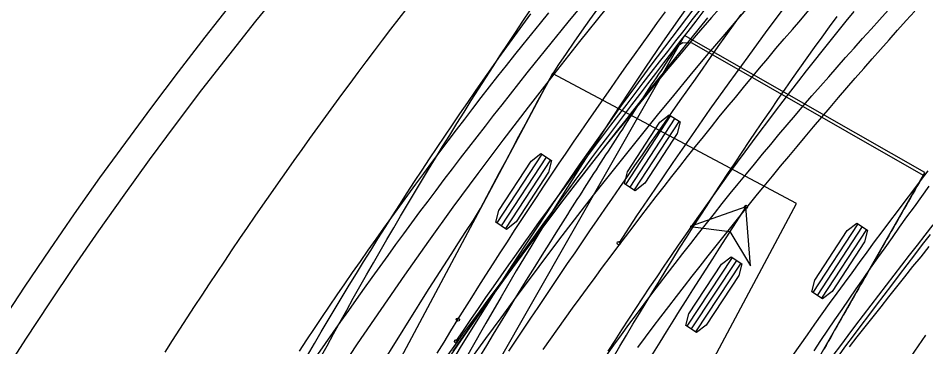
# Model space of a CAD drawing. Extents: x -14 to 1565148, y -25 to 642856.
# Drawn here: x 1564827.62 to 1564850.59, y 636387.84 to 636396.17 of the extents above; entities that cross this region are included whole.
import ezdxf

# ---------------------------------------------------------------- set-up
doc = ezdxf.new("R2010")
doc.units = 0
for name, color, linetype in [('GE_X_Alignment', 7, 'Continuous'), ('MT_P_Drums', 7, 'Continuous'), ('PM_P_Edge_Line', 7, 'Continuous'), ('PV_P_Curb', 7, 'Continuous'), ('PV_P_EOP', 7, 'Continuous'), ('PV_P_Saw_Cut_Line', 7, 'Continuous'), ('PV_X_EOP', 7, 'Continuous'), ('TR_Turning_Path23', 7, 'Continuous'), ('TR_Turning_Path25', 7, 'Continuous'), ('TR_Turning_Path27', 7, 'Continuous')]:
    doc.layers.add(name, color=color, linetype=linetype)

msp = doc.modelspace()

# ---------------------------------------------------------------- linework, layer by layer
at = {"layer": 'GE_X_Alignment'}
for centre, radius, start, end in [((1565016.489, 636270.393), 195, 135.38222, 155.06295), ((1564912.506, 636333.015), 101.75, 136.94177, 176.98984), ((1564935.682, 636316.638), 107.25, 135.38222, 176.95365)]:
    msp.add_arc(centre, radius, start, end, dxfattribs=at)
at = {"layer": 'MT_P_Drums'}
for points in [[(1564838.623, 636387.727), (1564838.813, 636388.002), (1564839.005, 636388.277), (1564839.197, 636388.552), (1564839.389, 636388.826), (1564839.582, 636389.1), (1564839.776, 636389.374), (1564839.97, 636389.647), (1564840.165, 636389.92), (1564840.36, 636390.192), (1564840.556, 636390.464), (1564840.752, 636390.736), (1564840.948, 636391.007), (1564841.146, 636391.278), (1564841.343, 636391.549), (1564841.542, 636391.819), (1564841.74, 636392.089), (1564841.939, 636392.358), (1564842.139, 636392.627), (1564842.339, 636392.896), (1564842.54, 636393.164), (1564842.741, 636393.433), (1564842.942, 636393.7), (1564843.144, 636393.968), (1564843.346, 636394.235), (1564843.549, 636394.502), (1564843.752, 636394.768), (1564843.956, 636395.034), (1564844.16, 636395.3), (1564844.364, 636395.565), (1564844.569, 636395.83), (1564844.774, 636396.095), (1564844.979, 636396.36)], [(1564842.504, 636387.621), (1564842.693, 636387.882), (1564842.884, 636388.142), (1564843.075, 636388.402), (1564843.267, 636388.661), (1564843.46, 636388.92), (1564843.654, 636389.178), (1564843.849, 636389.435), (1564844.044, 636389.692), (1564844.24, 636389.947), (1564844.438, 636390.203), (1564844.636, 636390.457), (1564844.835, 636390.711), (1564845.034, 636390.965), (1564845.235, 636391.218), (1564845.436, 636391.47), (1564845.639, 636391.721), (1564845.842, 636391.972), (1564846.045, 636392.222), (1564846.25, 636392.471), (1564846.456, 636392.72), (1564846.662, 636392.968), (1564846.869, 636393.215), (1564847.077, 636393.462), (1564847.286, 636393.708), (1564847.495, 636393.953), (1564847.706, 636394.197), (1564847.917, 636394.441), (1564848.129, 636394.684), (1564848.342, 636394.927), (1564848.555, 636395.169), (1564848.77, 636395.41), (1564848.985, 636395.65), (1564849.201, 636395.89), (1564849.418, 636396.129), (1564849.635, 636396.367)], [(1564834.734, 636387.727), (1564834.924, 636388.014), (1564835.115, 636388.3), (1564835.307, 636388.585), (1564835.5, 636388.87), (1564835.693, 636389.154), (1564835.888, 636389.437), (1564836.083, 636389.72), (1564836.28, 636390.002), (1564836.477, 636390.284), (1564836.676, 636390.564), (1564836.875, 636390.845), (1564837.075, 636391.124), (1564837.276, 636391.403), (1564837.478, 636391.681), (1564837.681, 636391.959), (1564837.885, 636392.235), (1564838.09, 636392.512), (1564838.295, 636392.787), (1564838.502, 636393.062), (1564838.709, 636393.336), (1564838.918, 636393.609), (1564839.127, 636393.882), (1564839.337, 636394.154), (1564839.548, 636394.426), (1564839.76, 636394.696), (1564839.973, 636394.966), (1564840.187, 636395.236), (1564840.401, 636395.504), (1564840.617, 636395.772), (1564840.833, 636396.039), (1564841.051, 636396.306)], [(1564848.373, 636387.604), (1564848.565, 636387.861), (1564848.756, 636388.119), (1564848.949, 636388.377), (1564849.142, 636388.634), (1564849.335, 636388.891), (1564849.529, 636389.148), (1564849.723, 636389.405), (1564849.918, 636389.661), (1564850.114, 636389.917), (1564850.309, 636390.173), (1564850.506, 636390.429), (1564850.703, 636390.684)]]:
    msp.add_lwpolyline(points, dxfattribs=at)
msp.add_arc((1564921.89, 636330.169), 101.22, 129.21105, 150.71237, dxfattribs=at)
at = {"layer": 'PM_P_Edge_Line'}
for p, q in [((1564841.136, 636394.762), (1564832.205, 636377.992)), ((1564847.315, 636391.472), (1564841.136, 636394.762)), ((1564841.136, 636394.762), (1564841.136, 636394.762)), ((1564840.87, 636392.72), (1564839.73, 636390.977)), ((1564840.979, 636392.649), (1564839.839, 636390.905)), ((1564841.088, 636392.578), (1564839.948, 636390.834)), ((1564838.384, 636374.702), (1564847.315, 636391.472)), ((1564845.686, 636390.102), (1564844.539, 636388.363)), ((1564845.794, 636390.03), (1564844.648, 636388.291)), ((1564845.903, 636389.959), (1564844.756, 636388.219))]:
    msp.add_line(p, q, dxfattribs=at)
for points in [[(1564836.93, 636387.566), (1564837.11, 636387.858), (1564837.29, 636388.15), (1564837.471, 636388.441), (1564837.653, 636388.733), (1564837.836, 636389.023), (1564838.02, 636389.314), (1564838.204, 636389.604), (1564838.389, 636389.893), (1564838.575, 636390.182), (1564838.762, 636390.471), (1564838.949, 636390.759), (1564839.137, 636391.046), (1564839.314, 636391.341), (1564839.477, 636391.646), (1564839.639, 636391.951), (1564839.802, 636392.256), (1564839.964, 636392.562), (1564840.127, 636392.867), (1564840.29, 636393.173), (1564840.453, 636393.479), (1564840.616, 636393.785), (1564840.779, 636394.091), (1564840.942, 636394.397), (1564841.111, 636394.7), (1564841.297, 636394.99), (1564841.491, 636395.275), (1564841.688, 636395.558), (1564841.886, 636395.84), (1564842.084, 636396.121), (1564842.284, 636396.403)], [(1564850.638, 636392.299), (1564850.442, 636392.042), (1564850.247, 636391.786), (1564850.053, 636391.529), (1564849.859, 636391.271), (1564849.666, 636391.013), (1564849.474, 636390.755), (1564849.282, 636390.496), (1564849.09, 636390.237), (1564848.9, 636389.977), (1564848.71, 636389.717), (1564848.52, 636389.456), (1564848.331, 636389.195), (1564848.143, 636388.933), (1564847.956, 636388.671), (1564847.769, 636388.409), (1564847.582, 636388.146), (1564847.396, 636387.883), (1564847.211, 636387.62)]]:
    msp.add_lwpolyline(points, dxfattribs=at)
for points in [[(1564840.843, 636392.738), (1564841.115, 636392.56), (1564841.038, 636392.262), (1564840.217, 636391.007), (1564839.975, 636390.816), (1564839.703, 636390.994), (1564839.781, 636391.292), (1564840.602, 636392.547)], [(1564845.659, 636390.12), (1564845.93, 636389.941), (1564845.851, 636389.643), (1564845.026, 636388.391), (1564844.783, 636388.202), (1564844.512, 636388.38), (1564844.591, 636388.678), (1564845.416, 636389.93)]]:
    msp.add_lwpolyline(points, close=True, dxfattribs=at)
msp.add_circle((1564842.815, 636390.469), 0.0417, dxfattribs=at)
msp.add_arc((1564943.308, 636324.489), 120.217, 121.77042, 146.71209, dxfattribs=at)
at = {"layer": 'PV_P_Curb'}
for p, q in [((1564844.484, 636395.726), (1564835.062, 636379.227)), ((1564850.563, 636392.255), (1564844.484, 636395.726)), ((1564844.484, 636395.726), (1564844.484, 636395.726)), ((1564844.123, 636393.701), (1564842.987, 636391.955)), ((1564844.232, 636393.63), (1564843.096, 636391.884)), ((1564844.342, 636393.559), (1564843.205, 636391.813)), ((1564841.141, 636375.756), (1564850.563, 636392.255)), ((1564848.867, 636390.957), (1564847.728, 636389.213)), ((1564848.976, 636390.886), (1564847.837, 636389.141)), ((1564849.085, 636390.815), (1564847.946, 636389.07))]:
    msp.add_line(p, q, dxfattribs=at)
for points in [[(1564839.3, 636387.586), (1564839.474, 636387.874), (1564839.648, 636388.161), (1564839.823, 636388.448), (1564839.998, 636388.735), (1564840.174, 636389.021), (1564840.349, 636389.307), (1564840.526, 636389.592), (1564840.702, 636389.876), (1564840.878, 636390.16), (1564841.055, 636390.443), (1564841.233, 636390.726), (1564841.41, 636391.007), (1564841.469, 636391.102), (1564841.529, 636391.196), (1564841.588, 636391.29), (1564841.647, 636391.383), (1564841.707, 636391.477), (1564841.767, 636391.572), (1564841.828, 636391.666), (1564841.888, 636391.761), (1564841.948, 636391.856), (1564842.008, 636391.95), (1564842.069, 636392.044), (1564842.129, 636392.139), (1564842.189, 636392.233), (1564842.25, 636392.327), (1564842.31, 636392.421), (1564842.371, 636392.515), (1564842.431, 636392.609), (1564842.492, 636392.703), (1564842.553, 636392.797), (1564842.613, 636392.891), (1564842.674, 636392.984), (1564842.735, 636393.078), (1564842.795, 636393.171), (1564842.856, 636393.265), (1564842.917, 636393.358), (1564842.978, 636393.452), (1564843.039, 636393.545), (1564843.1, 636393.638), (1564843.161, 636393.731), (1564843.222, 636393.824), (1564843.283, 636393.917), (1564843.344, 636394.011), (1564843.405, 636394.103), (1564843.466, 636394.196), (1564843.527, 636394.289), (1564843.588, 636394.382), (1564843.649, 636394.474), (1564843.71, 636394.567), (1564843.772, 636394.659), (1564843.833, 636394.752), (1564843.894, 636394.844), (1564843.955, 636394.936), (1564844.017, 636395.028), (1564844.078, 636395.12), (1564844.139, 636395.212), (1564844.201, 636395.304), (1564844.262, 636395.396), (1564844.324, 636395.487), (1564844.435, 636395.55), (1564844.669, 636395.542), (1564850.523, 636392.186), (1564850.469, 636392.091), (1564850.414, 636391.995), (1564850.36, 636391.9), (1564850.305, 636391.804), (1564850.25, 636391.708), (1564850.196, 636391.613), (1564850.141, 636391.517), (1564850.087, 636391.421), (1564850.032, 636391.326), (1564849.977, 636391.23), (1564849.922, 636391.134), (1564849.868, 636391.038), (1564849.813, 636390.942), (1564849.758, 636390.846), (1564849.703, 636390.75), (1564849.649, 636390.654), (1564849.594, 636390.558), (1564849.539, 636390.462), (1564849.484, 636390.366), (1564849.429, 636390.27), (1564849.374, 636390.174), (1564849.32, 636390.079), (1564849.265, 636389.983), (1564849.21, 636389.887), (1564849.155, 636389.791), (1564849.1, 636389.695), (1564849.046, 636389.599), (1564848.991, 636389.503), (1564848.936, 636389.407), (1564848.881, 636389.311), (1564848.827, 636389.215), (1564848.772, 636389.119), (1564848.717, 636389.023), (1564848.662, 636388.927), (1564848.608, 636388.831), (1564848.553, 636388.736), (1564848.498, 636388.64), (1564848.443, 636388.544), (1564848.389, 636388.448), (1564848.334, 636388.353), (1564848.279, 636388.257), (1564848.225, 636388.161), (1564848.17, 636388.065), (1564848.115, 636387.97), (1564848.061, 636387.874), (1564848.006, 636387.778)], [(1564846.036, 636391.385), (1564844.621, 636390.886), (1564845.627, 636390.757), (1564846.152, 636389.89), (1564846.036, 636391.385)]]:
    msp.add_lwpolyline(points, dxfattribs=at)
for points in [[(1564844.096, 636393.719), (1564844.369, 636393.541), (1564844.292, 636393.244), (1564843.474, 636391.986), (1564843.233, 636391.795), (1564842.96, 636391.972), (1564843.037, 636392.27), (1564843.855, 636393.528)], [(1564846.036, 636391.385), (1564844.621, 636390.886), (1564845.627, 636390.757), (1564846.152, 636389.89)], [(1564848.84, 636390.975), (1564849.112, 636390.797), (1564849.035, 636390.499), (1564848.215, 636389.243), (1564847.973, 636389.053), (1564847.701, 636389.23), (1564847.778, 636389.528), (1564848.598, 636390.784)]]:
    msp.add_lwpolyline(points, close=True, dxfattribs=at)
msp.add_circle((1564846.036, 636391.385), 0.0417, dxfattribs=at)
msp.add_arc((1565005.238, 636287.634), 190.026, 146.90798, 152.94338, dxfattribs=at)
at = {"layer": 'PV_P_EOP'}
for centre, radius, start, end in [((1565016.489, 636270.393), 195, 135.38222, 155.06295), ((1565016.489, 636270.393), 194.5, 135.38222, 155.06295), ((1564912.506, 636333.015), 101.75, 136.94177, 176.99004), ((1564912.506, 636333.015), 101, 136.94177, 176.99004), ((1564935.682, 636316.638), 108, 135.38222, 176.99233), ((1564935.682, 636316.638), 107.25, 135.38222, 176.99233)]:
    msp.add_arc(centre, radius, start, end, dxfattribs=at)
at = {"layer": 'PV_P_Saw_Cut_Line'}
for points in [[(1564838.698, 636387.977), (1564838.886, 636388.255), (1564839.075, 636388.533), (1564839.265, 636388.81), (1564839.456, 636389.087), (1564839.648, 636389.363), (1564839.84, 636389.639), (1564840.034, 636389.914), (1564840.228, 636390.189), (1564840.423, 636390.463), (1564840.619, 636390.737), (1564840.815, 636391.011), (1564841.013, 636391.284), (1564841.211, 636391.556), (1564841.41, 636391.828), (1564841.609, 636392.1), (1564841.809, 636392.371), (1564842.01, 636392.642), (1564842.212, 636392.912), (1564842.414, 636393.182), (1564842.617, 636393.452), (1564842.82, 636393.721), (1564843.025, 636393.989), (1564843.229, 636394.257), (1564843.435, 636394.525), (1564843.64, 636394.792), (1564843.847, 636395.059), (1564844.054, 636395.326), (1564844.261, 636395.592), (1564844.469, 636395.857), (1564844.678, 636396.123), (1564844.887, 636396.387)], [(1564834.941, 636387.623), (1564835.114, 636387.921), (1564835.289, 636388.219), (1564835.464, 636388.515), (1564835.641, 636388.811), (1564835.819, 636389.107), (1564835.997, 636389.402), (1564836.177, 636389.696), (1564836.357, 636389.989), (1564836.539, 636390.282), (1564836.722, 636390.575), (1564836.906, 636390.866), (1564837.091, 636391.157), (1564837.276, 636391.448), (1564837.463, 636391.737), (1564837.651, 636392.026), (1564837.84, 636392.315), (1564838.03, 636392.603), (1564838.221, 636392.89), (1564838.413, 636393.176), (1564838.606, 636393.462), (1564838.799, 636393.747), (1564838.994, 636394.031), (1564839.19, 636394.315), (1564839.387, 636394.598), (1564839.585, 636394.88), (1564839.784, 636395.162), (1564839.984, 636395.442), (1564840.185, 636395.723), (1564840.387, 636396.002), (1564840.59, 636396.281)], [(1564842.549, 636387.73), (1564842.723, 636388.002), (1564842.898, 636388.272), (1564843.073, 636388.542), (1564843.25, 636388.812), (1564843.428, 636389.08), (1564843.606, 636389.349), (1564843.786, 636389.616), (1564843.966, 636389.883), (1564844.147, 636390.149), (1564844.33, 636390.415), (1564844.513, 636390.68), (1564844.697, 636390.944), (1564844.882, 636391.208), (1564845.068, 636391.471), (1564845.255, 636391.733), (1564845.443, 636391.995), (1564845.631, 636392.256), (1564845.821, 636392.516), (1564846.012, 636392.776), (1564846.203, 636393.035), (1564846.396, 636393.293), (1564846.589, 636393.551), (1564846.783, 636393.808), (1564846.978, 636394.064), (1564847.174, 636394.32), (1564847.371, 636394.575), (1564847.569, 636394.829), (1564847.768, 636395.082), (1564847.967, 636395.335), (1564848.168, 636395.587), (1564848.369, 636395.839), (1564848.571, 636396.09), (1564848.774, 636396.339)], [(1564848.245, 636387.619), (1564848.434, 636387.874), (1564848.625, 636388.129), (1564848.816, 636388.384), (1564849.008, 636388.639), (1564849.2, 636388.894), (1564849.394, 636389.148), (1564849.588, 636389.403), (1564849.783, 636389.657), (1564849.979, 636389.911), (1564850.175, 636390.165), (1564850.372, 636390.419), (1564850.57, 636390.672), (1564850.768, 636390.926)]]:
    msp.add_lwpolyline(points, dxfattribs=at)
msp.add_circle((1564838.698, 636387.977), 0.0417, dxfattribs=at)
msp.add_arc((1564919.769, 636338.45), 94.827, 133.7745, 157.54664, dxfattribs=at)
at = {"layer": 'PV_X_EOP'}
msp.add_arc((1564935.678, 636316.634), 110, 135.38222, 176.99004, dxfattribs=at)
at = {"layer": 'TR_Turning_Path23'}
for points in [[(1564835.273, 636387.565), (1564835.436, 636387.867), (1564835.601, 636388.168), (1564835.766, 636388.469), (1564835.932, 636388.769), (1564836.099, 636389.069), (1564836.268, 636389.368), (1564836.437, 636389.666), (1564836.607, 636389.964), (1564836.778, 636390.262), (1564836.95, 636390.559), (1564837.122, 636390.855), (1564837.296, 636391.151), (1564837.471, 636391.446), (1564837.647, 636391.741), (1564837.823, 636392.035), (1564838.001, 636392.329), (1564838.179, 636392.622), (1564838.359, 636392.914), (1564838.539, 636393.206), (1564838.72, 636393.498), (1564838.903, 636393.788), (1564839.086, 636394.079), (1564839.27, 636394.368), (1564839.455, 636394.657), (1564839.641, 636394.946), (1564839.827, 636395.234), (1564840.015, 636395.521), (1564840.204, 636395.808), (1564840.393, 636396.094), (1564840.584, 636396.379)], [(1564838.745, 636388.527), (1564838.921, 636388.81), (1564839.098, 636389.092), (1564839.276, 636389.375), (1564839.455, 636389.657), (1564839.635, 636389.939), (1564839.816, 636390.221), (1564839.998, 636390.503), (1564840.18, 636390.784), (1564840.364, 636391.065), (1564840.548, 636391.346), (1564840.733, 636391.626), (1564840.919, 636391.906), (1564841.106, 636392.185), (1564841.294, 636392.465), (1564841.482, 636392.744), (1564841.672, 636393.022), (1564841.862, 636393.3), (1564842.052, 636393.578), (1564842.244, 636393.855), (1564842.436, 636394.132), (1564842.629, 636394.408), (1564842.822, 636394.684), (1564843.016, 636394.959), (1564843.211, 636395.234), (1564843.406, 636395.508), (1564843.602, 636395.782), (1564843.798, 636396.055), (1564843.995, 636396.328)], [(1564842.683, 636387.575), (1564842.846, 636387.854), (1564843.01, 636388.131), (1564843.176, 636388.409), (1564843.342, 636388.685), (1564843.509, 636388.962), (1564843.676, 636389.237), (1564843.845, 636389.512), (1564844.015, 636389.787), (1564844.185, 636390.061), (1564844.356, 636390.335), (1564844.528, 636390.608), (1564844.701, 636390.88), (1564844.875, 636391.152), (1564845.05, 636391.423), (1564845.226, 636391.694), (1564845.402, 636391.964), (1564845.579, 636392.234), (1564845.758, 636392.503), (1564845.937, 636392.771), (1564846.116, 636393.039), (1564846.297, 636393.307), (1564846.479, 636393.573), (1564846.661, 636393.84), (1564846.844, 636394.105), (1564847.029, 636394.37), (1564847.213, 636394.635), (1564847.399, 636394.899), (1564847.586, 636395.162), (1564847.773, 636395.425), (1564847.962, 636395.687), (1564848.151, 636395.948), (1564848.341, 636396.209)], [(1564847.757, 636387.74), (1564847.933, 636388.002), (1564848.11, 636388.263), (1564848.288, 636388.525), (1564848.467, 636388.786), (1564848.646, 636389.047), (1564848.826, 636389.308), (1564849.007, 636389.569), (1564849.189, 636389.83), (1564849.372, 636390.09), (1564849.555, 636390.35), (1564849.739, 636390.61), (1564849.924, 636390.869), (1564850.109, 636391.129), (1564850.296, 636391.388), (1564850.483, 636391.647), (1564850.67, 636391.906)], [(1564838.221, 636387.676), (1564838.395, 636387.96), (1564838.569, 636388.244), (1564838.745, 636388.527)]]:
    msp.add_lwpolyline(points, dxfattribs=at)
msp.add_circle((1564838.745, 636388.527), 0.0417, dxfattribs=at)
msp.add_circle((1564838.745, 636388.527), 0.0417, dxfattribs=at)
msp.add_arc((1564930.463, 636336.219), 104.927, 128.03394, 154.75771, dxfattribs=at)
at = {"layer": 'TR_Turning_Path25'}
for points in [[(1564835.2, 636387.641), (1564835.395, 636387.923), (1564835.59, 636388.203), (1564835.786, 636388.483), (1564835.983, 636388.763), (1564836.18, 636389.042), (1564836.379, 636389.321), (1564836.578, 636389.599), (1564836.777, 636389.876), (1564836.978, 636390.153), (1564837.179, 636390.429), (1564837.381, 636390.705), (1564837.584, 636390.981), (1564837.787, 636391.256), (1564837.991, 636391.53), (1564838.196, 636391.803), (1564838.402, 636392.077), (1564838.608, 636392.349), (1564838.815, 636392.621), (1564839.023, 636392.893), (1564839.232, 636393.164), (1564839.441, 636393.434), (1564839.651, 636393.704), (1564839.862, 636393.973), (1564840.073, 636394.242), (1564840.285, 636394.51), (1564840.498, 636394.778), (1564840.711, 636395.045), (1564840.926, 636395.311), (1564841.141, 636395.577), (1564841.356, 636395.842), (1564841.573, 636396.107), (1564841.79, 636396.371)], [(1564838.496, 636387.637), (1564838.693, 636387.91), (1564838.891, 636388.183), (1564839.089, 636388.455), (1564839.289, 636388.727), (1564839.488, 636388.999), (1564839.689, 636389.27), (1564839.889, 636389.54), (1564840.091, 636389.81), (1564840.293, 636390.08), (1564840.496, 636390.349), (1564840.699, 636390.618), (1564840.902, 636390.886), (1564841.107, 636391.154), (1564841.311, 636391.422), (1564841.517, 636391.689), (1564841.722, 636391.956), (1564841.929, 636392.222), (1564842.135, 636392.488), (1564842.342, 636392.754), (1564842.55, 636393.02), (1564842.758, 636393.285), (1564842.966, 636393.549), (1564843.175, 636393.814), (1564843.384, 636394.078), (1564843.594, 636394.341), (1564843.804, 636394.604), (1564844.014, 636394.867), (1564844.225, 636395.13), (1564844.436, 636395.392), (1564844.648, 636395.654), (1564844.859, 636395.916), (1564845.071, 636396.177)], [(1564843.297, 636387.824), (1564843.492, 636388.084), (1564843.688, 636388.343), (1564843.884, 636388.601), (1564844.081, 636388.859), (1564844.279, 636389.117), (1564844.477, 636389.374), (1564844.676, 636389.63), (1564844.876, 636389.886), (1564845.077, 636390.141), (1564845.278, 636390.396), (1564845.48, 636390.65), (1564845.682, 636390.904), (1564845.885, 636391.157), (1564846.089, 636391.41), (1564846.294, 636391.662), (1564846.499, 636391.914), (1564846.705, 636392.165), (1564846.912, 636392.415), (1564847.119, 636392.665), (1564847.327, 636392.914), (1564847.535, 636393.163), (1564847.744, 636393.411), (1564847.954, 636393.659), (1564848.165, 636393.906), (1564848.376, 636394.153), (1564848.588, 636394.399), (1564848.8, 636394.644), (1564849.014, 636394.889), (1564849.227, 636395.133), (1564849.442, 636395.377), (1564849.657, 636395.62), (1564849.873, 636395.863), (1564850.089, 636396.105), (1564850.306, 636396.346)], [(1564848.652, 636387.836), (1564848.851, 636388.091), (1564849.051, 636388.345), (1564849.251, 636388.6), (1564849.452, 636388.854), (1564849.654, 636389.108), (1564849.856, 636389.362), (1564850.058, 636389.616), (1564850.261, 636389.87), (1564850.465, 636390.123), (1564850.669, 636390.377)]]:
    msp.add_lwpolyline(points, dxfattribs=at)
msp.add_arc((1564940.689, 636314.867), 124.922, 128.00393, 166.21829, dxfattribs=at)
at = {"layer": 'TR_Turning_Path27'}
for points in [[(1564831.338, 636387.705), (1564831.524, 636387.995), (1564831.71, 636388.284), (1564831.897, 636388.573), (1564832.085, 636388.862), (1564832.274, 636389.15), (1564832.463, 636389.437), (1564832.654, 636389.724), (1564832.845, 636390.01), (1564833.037, 636390.295), (1564833.23, 636390.58), (1564833.423, 636390.865), (1564833.618, 636391.149), (1564833.813, 636391.432), (1564834.01, 636391.715), (1564834.207, 636391.997), (1564834.405, 636392.279), (1564834.603, 636392.56), (1564834.803, 636392.841), (1564835.003, 636393.121), (1564835.204, 636393.4), (1564835.406, 636393.679), (1564835.609, 636393.957), (1564835.812, 636394.234), (1564836.017, 636394.511), (1564836.222, 636394.788), (1564836.428, 636395.064), (1564836.634, 636395.339), (1564836.842, 636395.613), (1564837.05, 636395.887), (1564837.26, 636396.161), (1564837.469, 636396.433)], [(1564840.903, 636387.772), (1564841.089, 636388.034), (1564841.275, 636388.296), (1564841.462, 636388.557), (1564841.65, 636388.818), (1564841.839, 636389.078), (1564842.028, 636389.337), (1564842.218, 636389.596), (1564842.409, 636389.855), (1564842.601, 636390.112), (1564842.793, 636390.37), (1564842.986, 636390.626), (1564843.18, 636390.883), (1564843.374, 636391.138), (1564843.57, 636391.393), (1564843.766, 636391.648), (1564843.963, 636391.902), (1564844.16, 636392.155), (1564844.358, 636392.408), (1564844.557, 636392.66), (1564844.757, 636392.911), (1564844.958, 636393.162), (1564845.159, 636393.413), (1564845.361, 636393.663), (1564845.563, 636393.912), (1564845.767, 636394.161), (1564845.971, 636394.409), (1564846.176, 636394.656), (1564846.381, 636394.903), (1564846.587, 636395.149), (1564846.794, 636395.395), (1564847.002, 636395.64), (1564847.21, 636395.884), (1564847.42, 636396.128), (1564847.629, 636396.371)], [(1564840.034, 636387.727), (1564840.219, 636388.005), (1564840.404, 636388.283), (1564840.59, 636388.561), (1564840.776, 636388.839), (1564840.962, 636389.116), (1564841.149, 636389.393), (1564841.336, 636389.67), (1564841.523, 636389.947), (1564841.711, 636390.224), (1564841.899, 636390.5), (1564842.087, 636390.777), (1564842.276, 636391.053), (1564842.465, 636391.329), (1564842.654, 636391.604), (1564842.844, 636391.88), (1564843.034, 636392.155), (1564843.224, 636392.43), (1564843.414, 636392.705), (1564843.605, 636392.98), (1564843.796, 636393.255), (1564843.988, 636393.529), (1564844.179, 636393.803), (1564844.371, 636394.077), (1564844.563, 636394.351), (1564844.756, 636394.625), (1564844.948, 636394.898), (1564845.141, 636395.172), (1564845.335, 636395.445), (1564845.528, 636395.718), (1564845.722, 636395.991), (1564845.916, 636396.263)], [(1564850.216, 636387.597), (1564850.401, 636387.865), (1564850.587, 636388.132)]]:
    msp.add_lwpolyline(points, dxfattribs=at)
msp.add_arc((1564931.179, 636324.092), 114.429, 128.5803, 162.56557, dxfattribs=at)

doc.saveas('drawing.dxf')
